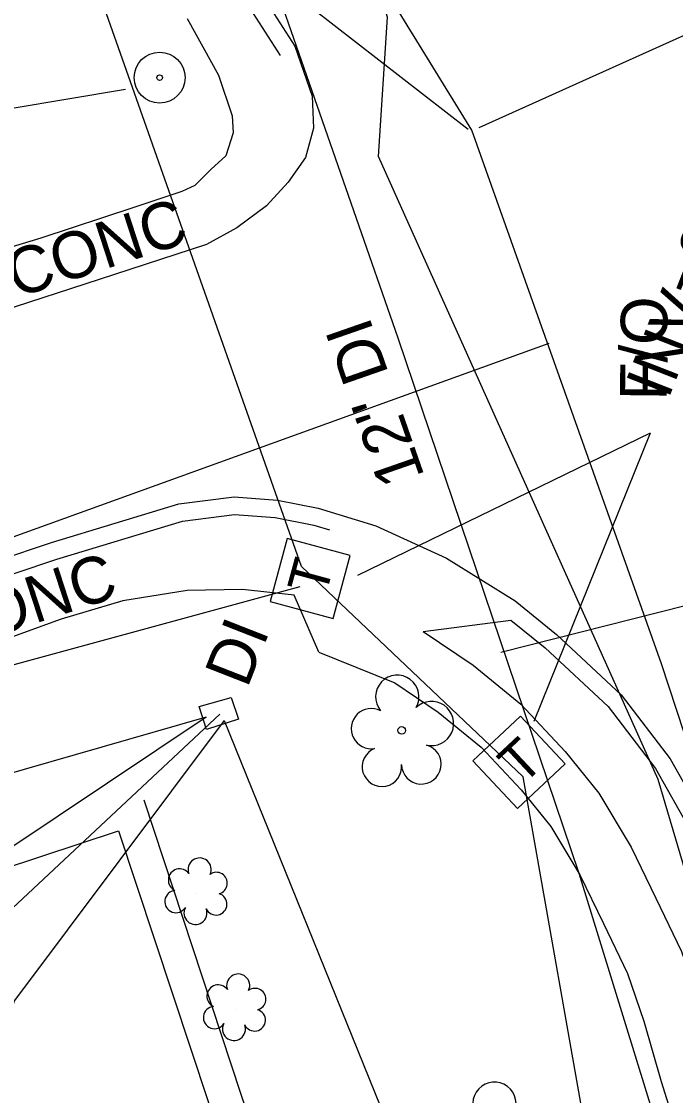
# Model space of a CAD drawing. Extents: x 945964 to 948456, y 631061 to 636061.
# Drawn here: x 946372.2 to 946428.2, y 633383.5 to 633475.6 of the extents above; entities that cross this region are included whole.
import ezdxf

# ---------------------------------------------------------------- set-up
doc = ezdxf.new("R2010")
doc.units = 0
for name, color, linetype in [('Exist Building', 7, 'Continuous'), ('Exist Roads Curbs', 7, 'Continuous'), ('Exist Roads EOP', 7, 'Continuous'), ('Exist Roads EOP Other', 7, 'Continuous'), ('Exist Roads EOP Text', 7, 'Continuous'), ('Exist Structure Minor Drop Inlet', 7, 'Continuous'), ('Exist Structure Minor Drop Inlet Text', 7, 'Continuous'), ('Exist Structure Minor Drop Inlet Top Elevation', 7, 'Continuous'), ('Exist Structure Minor Pipes RCP 18 Inch Invert', 7, 'Continuous'), ('Exist Structure Minor Pipes RCP 24 Inch', 7, 'Continuous'), ('Exist Structure Minor Pipes RCP 24 Inch Invert', 7, 'Continuous'), ('Exist Utilities Gas UG Line SUE', 7, 'Continuous'), ('Exist Utilities Other Located Object CELL', 7, 'Continuous'), ('Exist Utilities Other Located Object Leader', 7, 'Continuous'), ('Exist Utilities Telephone Pedestal CELL', 7, 'Continuous'), ('Exist Utilities Telephone Pedestal Leader', 7, 'Continuous'), ('Exist Utilities Telephone Pedestal Text', 7, 'Continuous'), ('Exist Utilities Telephone UG Cable SUE', 7, 'Continuous'), ('Exist Utilities Telephone UG FO SUE', 7, 'Continuous'), ('Exist Utilities Water UG Line SUE', 7, 'Continuous'), ('Exist Utilities Water UG Line SUE Text', 7, 'Continuous'), ('Exist Vegetation Shrub CELL', 7, 'Continuous'), ('Exist Vegetation Tree CELL', 7, 'Continuous')]:
    doc.layers.add(name, color=color, linetype=linetype)

# ---------------------------------------------------------------- blocks, each defined once
blk = doc.blocks.new('EXIST UTILITIES TELEPHONE PEDESTAL')
at = {"layer": 'Exist Utilities Telephone Pedestal CELL'}
blk.add_line((0, 0), (0, 0), dxfattribs=at)
blk.add_lwpolyline([(-0.0545, -0.0565), (0.0574, -0.0565), (0.0574, 0.0554), (-0.0545, 0.0554), (-0.0545, -0.0565)], dxfattribs=at)
blk.add_text('T', height=0.0684, dxfattribs=at).set_placement((-0.0226, -0.0343))
blk = doc.blocks.new('EXIST VEGETATION TREE')
at = {"layer": 'Exist Vegetation Tree CELL'}
blk.add_line((0, 0), (0, 0), dxfattribs=at)
blk.add_circle((0, 0), 0.00652, dxfattribs=at)
for centre, radius, start, end in [((-0.0077, 0.0575), 0.0371, 330.1651, 219.7134), ((-0.0521, 0.0031), 0.0345, 62.6636, 279.3457), ((0.051, 0.0118), 0.038, 257.1011, 134.1999), ((-0.0341, -0.0624), 0.0338, 111.5671, 6.231), ((0.0335, -0.058), 0.034, 181.2822, 74.56)]:
    blk.add_arc(centre, radius, start, end, dxfattribs=at)
blk = doc.blocks.new('EXIST VEGETATION SHRUB')
at = {"layer": 'Exist Vegetation Shrub CELL'}
blk.add_line((0, 0), (0, 0), dxfattribs=at)
for centre, radius, start, end in [((0.0046, 0.0408), 0.0198, 334.8391, 200.4717), ((-0.0297, 0.0225), 0.0194, 35.8908, 245.4216), ((0.0334, 0.0174), 0.0186, 284.4567, 126.0861), ((-0.036, -0.0141), 0.0191, 95.1099, 327.9534), ((0.0327, -0.0186), 0.0187, 204.9913, 73.4601), ((-0.0026, -0.0337), 0.0197, 151.2797, 21.387)]:
    blk.add_arc(centre, radius, start, end, dxfattribs=at)
blk = doc.blocks.new('EXIST UTILITIES OTHER LOCATED OBJECT')
at = {"layer": 'Exist Utilities Other Located Object CELL'}
for radius in [0.0436, 0.0048]:
    blk.add_circle((0, 0), radius, dxfattribs=at)

msp = doc.modelspace()

# ---------------------------------------------------------------- linework, layer by layer
at = {"layer": 'Exist Building'}
msp.add_lwpolyline([(946443.689, 633215.466), (946340.12, 633181.141), (946277.058, 633372.053), (946380.487, 633406.215)], close=True, dxfattribs=at)
at = {"layer": 'Exist Roads Curbs'}
for points in [[(946376.73, 633499.908), (946382.542, 633491.449), (946390.473, 633478.671), (946394.345, 633472.653)], [(946356.793, 633423.328), (946375.201, 633429.5), (946385.962, 633432.761), (946390.427, 633433.318), (946393.918, 633433.063), (946397.237, 633432.414), (946398.556, 633432.009)], [(946414.123, 633424.276), (946417.046, 633421.902), (946422.462, 633416.86), (946426.505, 633411.557), (946430.512, 633404.478), (946433.23, 633398.639), (946435.689, 633391.918), (946438.608, 633382.27), (946442.601, 633369.616), (946448.323, 633350.818), (946455.254, 633327.96), (946461.531, 633307.28), (946470.172, 633278.833), (946478.074, 633253.316), (946484.957, 633230.472)]]:
    msp.add_lwpolyline(points, dxfattribs=at)
at = {"layer": 'Exist Roads EOP'}
for points in [[(946377.966, 633500.757), (946383.798, 633492.27), (946391.741, 633479.473), (946395.607, 633473.465)], [(946395.607, 633473.465), (946397.092, 633469.17), (946397.19, 633466.428), (946396.511, 633463.925), (946395.018, 633461.809), (946393.166, 633459.766), (946390.618, 633457.893), (946388.034, 633456.471), (946378.816, 633453.473), (946361.953, 633447.985)], [(946356.316, 633424.75), (946374.745, 633430.929), (946385.65, 633434.233), (946390.389, 633434.825), (946394.117, 633434.552), (946397.603, 633433.871), (946402.55, 633432.349), (946408.588, 633429.592), (946414.48, 633425.918), (946418.031, 633423.035), (946423.577, 633417.871), (946427.76, 633412.385), (946431.847, 633405.165), (946434.617, 633399.214), (946437.112, 633392.393), (946440.041, 633382.713), (946444.034, 633370.061), (946449.758, 633351.254), (946456.69, 633328.396), (946462.966, 633307.716), (946467.955, 633291.295)]]:
    msp.add_lwpolyline(points, dxfattribs=at)
at = {"layer": 'Exist Roads EOP Other'}
for points in [[(946386.367, 633475.812), (946389.059, 633470.96), (946390.227, 633467.472), (946390.32, 633466.016), (946389.671, 633464.07), (946388.406, 633462.882), (946387.029, 633461.508), (946385.911, 633460.988), (946381.783, 633459.617), (946373.821, 633456.999), (946368.699, 633455.446)], [(946397.659, 633421.532), (946395.545, 633426.416), (946391.115, 633426.902), (946386.375, 633426.805), (946380.861, 633425.911), (946375.578, 633424.349), (946359.884, 633418.661)], [(946406.587, 633423.297), (946414.123, 633424.276)], [(946406.587, 633423.297), (946410.878, 633420.395), (946414.973, 633417.06), (946418.771, 633413.015), (946421.64, 633409.449), (946424.417, 633404.823), (946426.548, 633400.439), (946428.749, 633395.88), (946430.274, 633391.407), (946431.792, 633386.186), (946436.206, 633372.087), (946442.078, 633352.528), (946449.218, 633329.048), (946453.958, 633313.71), (946460.41, 633293.236), (946466.095, 633274.388), (946473.171, 633251.731), (946480.611, 633227.429), (946485.408, 633211.766)], [(946397.659, 633421.532), (946404.164, 633418.9), (946407.892, 633416.378), (946411.556, 633413.394), (946414.995, 633409.732), (946417.53, 633406.582), (946420.016, 633402.438), (946422.049, 633398.259), (946424.114, 633393.98), (946425.504, 633389.901), (946427.005, 633384.74), (946431.426, 633370.621), (946437.292, 633351.082), (946444.437, 633327.583), (946449.185, 633312.22), (946455.632, 633291.763), (946461.315, 633272.92), (946468.394, 633250.254), (946475.83, 633225.965), (946475.834, 633225.953)], [(946459.467, 633220.745), (946445.855, 633216.974), (946435.119, 633249.581), (946423.456, 633284.907), (946413.004, 633316.8), (946399.288, 633358.487), (946382.676, 633408.83)]]:
    msp.add_lwpolyline(points, dxfattribs=at)
at = {"layer": 'Exist Structure Minor Drop Inlet'}
msp.add_lwpolyline([(946390.761, 633415.772), (946388.015, 633414.902), (946387.392, 633416.853), (946390.15, 633417.645), (946390.761, 633415.772)], dxfattribs=at)
at = {"layer": 'Exist Structure Minor Drop Inlet Top Elevation'}
msp.add_lwpolyline([(946389.17, 633416.223), (946365.155, 633393.744), (946362.968, 633388.157)], dxfattribs=at)
at = {"layer": 'Exist Structure Minor Pipes RCP 24 Inch'}
for p, q in [((946387.983, 633415.962), (946324.858, 633397.788)), ((946389.547, 633415.661), (946442.7, 633284.405))]:
    msp.add_line(p, q, dxfattribs=at)
at = {"layer": 'Exist Structure Minor Pipes RCP 24 Inch Invert'}
for points in [[(946387.983, 633415.962), (946358.376, 633396.161), (946356.189, 633390.574)], [(946389.547, 633415.661), (946371.568, 633391.665), (946369.38, 633386.078)]]:
    msp.add_lwpolyline(points, dxfattribs=at)
at = {"layer": 'Exist Utilities Gas UG Line SUE'}
msp.add_line((946310.624, 633409.437), (946417.382, 633448.015), dxfattribs=at)
for points in [[(946619.672, 632824.439), (946594.975, 632905.613), (946571.916, 632968.939), (946532.749, 633083.027), (946501.698, 633172.989), (946488.789, 633216.045), (946469.589, 633278.144), (946458.183, 633325.931), (946447.154, 633359.209), (946427.012, 633420.51), (946410.771, 633466.257), (946393.825, 633493.794), (946361.71, 633549.949)], [(946346.238, 633514.605), (946371.268, 633503.041), (946385.561, 633485.67), (946410.454, 633466.336)], [(946411.389, 633466.474), (946436.598, 633477.855), (946456.087, 633492.819), (946498.957, 633498.313), (946548.305, 633505.546), (946613.288, 633503.433), (946703.831, 633469.182), (946794.757, 633441.918), (946805.998, 633432.101), (946821.365, 633424.577)]]:
    msp.add_lwpolyline(points, dxfattribs=at)
at = {"layer": 'Exist Utilities Other Located Object Leader'}
msp.add_lwpolyline([(946381.079, 633469.744), (946366.406, 633467.272)], dxfattribs=at)
at = {"layer": 'Exist Utilities Telephone Pedestal Leader'}
for points in [[(946400.995, 633428.133), (946426.072, 633440.308)], [(946416.1, 633415.62), (946426.072, 633440.308)]]:
    msp.add_lwpolyline(points, dxfattribs=at)
at = {"layer": 'Exist Utilities Telephone UG Cable SUE'}
msp.add_lwpolyline([(946468.583, 633229.294), (946480.215, 633232.868), (946453.772, 633319.309), (946426.752, 633410.599), (946402.77, 633463.997), (946403.531, 633475.932), (946397.379, 633496.169), (946371.219, 633543.743), (946347.871, 633531.984)], dxfattribs=at)
at = {"layer": 'Exist Utilities Telephone UG FO SUE'}
for points in [[(946471.377, 633227.976), (946453.826, 633274.93), (946421.188, 633376.742), (946415.156, 633410.842), (946396.177, 633428.856), (946375.836, 633486.529), (946374.645, 633497.52), (946359.686, 633534.21), (946347.03, 633567.216)], [(946249.919, 633379.707), (946356.429, 633416.363), (946396.061, 633427.151)]]:
    msp.add_lwpolyline(points, dxfattribs=at)
at = {"layer": 'Exist Utilities Water UG Line SUE'}
for points in [[(946472.566, 633239.554), (946443.988, 633324.664), (946419.973, 633402.56), (946404.467, 633448.417), (946393.041, 633481.21), (946452.728, 633500.322), (946499.062, 633510.067), (946542.991, 633507.652), (946602.597, 633496.157), (946703.356, 633462.751), (946774.899, 633437.64), (946828.317, 633438.655), (946848.967, 633454.444)], [(946413.267, 633421.511), (946496.998, 633442.707), (946558.008, 633460.349), (946578.882, 633460.504), (946611.73, 633452.083), (946635.707, 633442.107), (946707.886, 633417.7), (946764.132, 633397.534), (946809.315, 633376.586), (946814.349, 633371.106)]]:
    msp.add_lwpolyline(points, dxfattribs=at)

# ---------------------------------------------------------------- block references
at = {"layer": 'Exist Utilities Other Located Object CELL', "xscale": 50, "yscale": 50}
msp.add_blockref('EXIST UTILITIES OTHER LOCATED OBJECT', (946384.01, 633470.761), dxfattribs=at)
at = {"layer": 'Exist Utilities Telephone Pedestal CELL', "xscale": 49.999999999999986}
for p, yscale, rotation in [((946396.866, 633427.777), 49.99999999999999, 74.77738689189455), ((946414.728, 633412.05), 49.99999999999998, 43.12538328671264)]:
    msp.add_blockref('EXIST UTILITIES TELEPHONE PEDESTAL', p, dxfattribs=dict(at, yscale=yscale, rotation=rotation))
at = {"layer": 'Exist Vegetation Shrub CELL', "xscale": 50, "yscale": 50}
for p in [(946387.208, 633400.858), (946390.511, 633390.914)]:
    msp.add_blockref('EXIST VEGETATION SHRUB', p, dxfattribs=at)
at = {"layer": 'Exist Vegetation Tree CELL', "xscale": 50, "yscale": 50}
for p in [(946404.762, 633414.819), (946413.089, 633379.947)]:
    msp.add_blockref('EXIST VEGETATION TREE', p, dxfattribs=at)

# ---------------------------------------------------------------- texts
at = {"layer": 'Exist Roads EOP Text'}
for p in [(946362.819, 633448.954), (946356.782, 633418.576)]:
    msp.add_text('60" CONC', height=4, rotation=18.02774, dxfattribs=at).set_placement(p)
at = {"layer": 'Exist Structure Minor Drop Inlet Text'}
msp.add_text('DI', height=4, rotation=68.61896, dxfattribs=at).set_placement((946391.514, 633418.35))
at = {"layer": 'Exist Structure Minor Pipes RCP 18 Inch Invert'}
msp.add_text("INV=2162.72'", height=4, rotation=68.6189, dxfattribs=at).set_placement((946427.602, 633443.129))
at = {"layer": 'Exist Utilities Telephone Pedestal Text'}
msp.add_text('F/O', height=4, rotation=89.34128, dxfattribs=at).set_placement((946427.454, 633443.072))
at = {"layer": 'Exist Utilities Water UG Line SUE Text'}
msp.add_text('12" DI', height=4, rotation=109.20851, dxfattribs=at).set_placement((946406.744, 633436.564))

doc.saveas('drawing.dxf')
